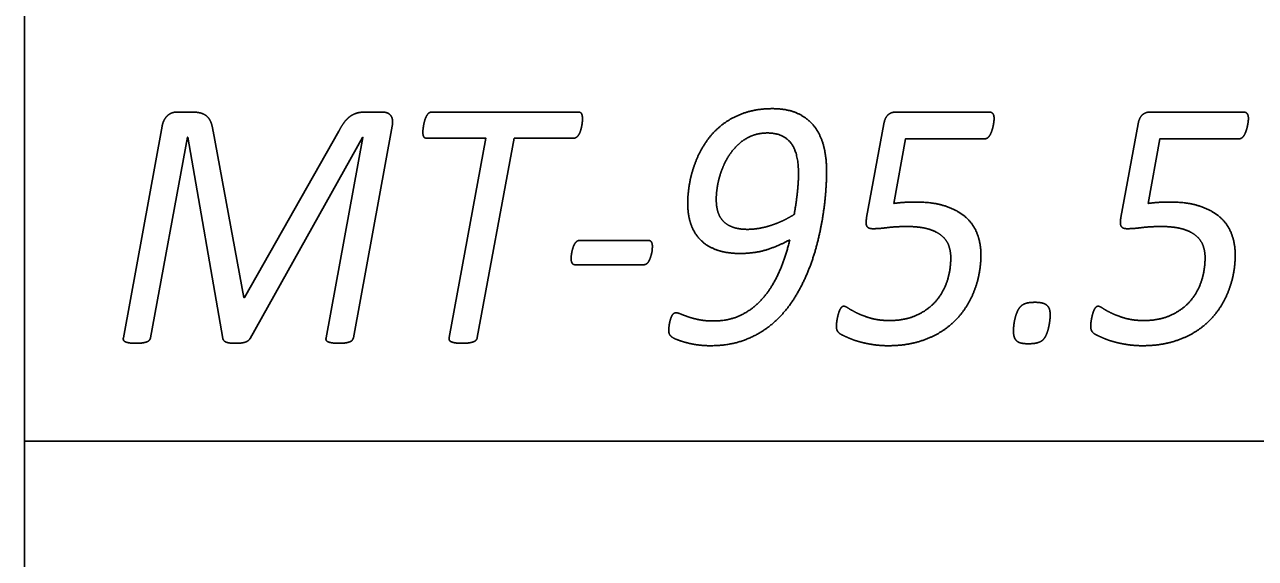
# Model space of a CAD drawing. Extents: x -14196 to 143, y -6096 to 28.
# Drawn here: x 81.095 to 81.76, y -7.392 to -7.104 of the extents above; entities that cross this region are included whole.
import ezdxf

# ---------------------------------------------------------------- set-up
doc = ezdxf.new("R2010")
doc.units = 0
doc.layers.add('RS_Raster1', color=7, linetype='Continuous')
doc.layers.add('SH_Text', color=7, linetype='Continuous')

msp = doc.modelspace()

# ---------------------------------------------------------------- linework, layer by layer
at = {"layer": 'RS_Raster1'}
for p, q in [((81.09453, -8.32886), (81.09453, -3.53711)), ((81.09453, -8.32886), (81.09453, -3.53711)), ((81.09453, -7.32886), (94.54453, -7.32886))]:
    msp.add_line(p, q, dxfattribs=at)
at = {"layer": 'SH_Text'}
for p, q in [((81.17662, -7.15089), (81.18548, -7.15089)), ((81.27827, -7.15089), (81.28835, -7.15089)), ((81.31458, -7.15089), (81.39425, -7.15089)), ((81.39629, -7.15426), (81.39629, -7.15426)), ((81.55002, -7.20784), (81.55938, -7.15714)), ((81.56577, -7.15089), (81.61651, -7.15089)), ((81.68759, -7.20784), (81.69695, -7.15714)), ((81.70334, -7.15089), (81.75408, -7.15089)), ((81.14797, -7.27291), (81.16895, -7.15839)), ((81.29339, -7.15839), (81.2724, -7.27291)), ((81.45324, -7.20033), (81.45324, -7.20033)), ((81.46868, -7.19818), (81.46868, -7.19818)), ((81.39485, -7.22025), (81.43191, -7.22025)), ((81.43412, -7.22342), (81.43412, -7.22342)), ((81.61186, -7.22794), (81.61186, -7.22794)), ((81.74943, -7.22794), (81.74943, -7.22794)), ((81.42944, -7.2334), (81.39238, -7.2334)), ((81.64933, -7.26054), (81.64933, -7.26054))]:
    msp.add_line(p, q, dxfattribs=at)
for points in [[(81.19647, -7.16118), (81.21303, -7.25108), (81.21348, -7.25108), (81.26454, -7.16118)], [(81.2018, -7.27329), (81.18276, -7.16445), (81.18258, -7.16445), (81.16266, -7.27291)], [(81.25763, -7.27291), (81.27756, -7.16454), (81.27738, -7.16454), (81.21648, -7.27329)], [(81.3242, -7.27281), (81.34407, -7.16497), (81.31207, -7.16497)], [(81.3916, -7.16497), (81.35936, -7.16497), (81.33942, -7.27281)], [(81.61385, -7.16533), (81.57105, -7.16533), (81.5647, -7.20025)], [(81.75142, -7.16533), (81.70862, -7.16533), (81.70227, -7.20025)]]:
    msp.add_lwpolyline(points, dxfattribs=at)
for points in [[(81.49903, -7.14901), (81.49054, -7.14901), (81.48387, -7.15132)], [(81.51265, -7.15156), (81.5071, -7.14901), (81.49903, -7.14901)], [(81.16895, -7.15839), (81.1693, -7.15647), (81.1701, -7.15502)], [(81.1701, -7.15502), (81.17089, -7.15358), (81.17195, -7.15267)], [(81.17195, -7.15267), (81.173, -7.15175), (81.17419, -7.15132)], [(81.17419, -7.15132), (81.17538, -7.15089), (81.17662, -7.15089)], [(81.18548, -7.15089), (81.18832, -7.15089), (81.19022, -7.15151)], [(81.19022, -7.15151), (81.19213, -7.15214), (81.19341, -7.15339)], [(81.19341, -7.15339), (81.19469, -7.15464), (81.1954, -7.15656)], [(81.1954, -7.15656), (81.19611, -7.15848), (81.19647, -7.16118)], [(81.26454, -7.16118), (81.26587, -7.15858), (81.2672, -7.15671)], [(81.2672, -7.15671), (81.26853, -7.15483), (81.27017, -7.15353)], [(81.27017, -7.15353), (81.27181, -7.15223), (81.2738, -7.15156)], [(81.2738, -7.15156), (81.27579, -7.15089), (81.27827, -7.15089)], [(81.28835, -7.15089), (81.28967, -7.15089), (81.29073, -7.15132)], [(81.29073, -7.15132), (81.2918, -7.15175), (81.29255, -7.15267)], [(81.29255, -7.15267), (81.2933, -7.15358), (81.29352, -7.15498)], [(81.29352, -7.15498), (81.29374, -7.15637), (81.29339, -7.15839)], [(81.31043, -7.15774), (81.31065, -7.15648), (81.311, -7.15533)], [(81.311, -7.15533), (81.31135, -7.15417), (81.31187, -7.15316)], [(81.31187, -7.15316), (81.3124, -7.15214), (81.31305, -7.15152)], [(81.31305, -7.15152), (81.31371, -7.15089), (81.31458, -7.15089)], [(81.39425, -7.15089), (81.3954, -7.15089), (81.39585, -7.1518)], [(81.39585, -7.1518), (81.39629, -7.15272), (81.39629, -7.15426)], [(81.39625, -7.15586), (81.3962, -7.15687), (81.39598, -7.15803)], [(81.39629, -7.15426), (81.39629, -7.15484), (81.39625, -7.15586)], [(81.48387, -7.15132), (81.4772, -7.15363), (81.47207, -7.15758)], [(81.52174, -7.15863), (81.51819, -7.15411), (81.51265, -7.15156)], [(81.55938, -7.15714), (81.55991, -7.15397), (81.56156, -7.15243)], [(81.56156, -7.15243), (81.5632, -7.15089), (81.56577, -7.15089)], [(81.61651, -7.15089), (81.61775, -7.15089), (81.61837, -7.15175)], [(81.61837, -7.15175), (81.61899, -7.15262), (81.61899, -7.15445)], [(81.61886, -7.15618), (81.61872, -7.15724), (81.61846, -7.15849)], [(81.61899, -7.15445), (81.61899, -7.15512), (81.61886, -7.15618)], [(81.69695, -7.15714), (81.69748, -7.15397), (81.69912, -7.15243)], [(81.69912, -7.15243), (81.70076, -7.15089), (81.70334, -7.15089)], [(81.75408, -7.15089), (81.75532, -7.15089), (81.75594, -7.15175)], [(81.75594, -7.15175), (81.75656, -7.15262), (81.75656, -7.15445)], [(81.75642, -7.15618), (81.75629, -7.15724), (81.75602, -7.15849)], [(81.75656, -7.15445), (81.75656, -7.15512), (81.75642, -7.15618)], [(81.30995, -7.16169), (81.30995, -7.16102), (81.31008, -7.16)], [(81.31039, -7.1641), (81.30995, -7.16324), (81.30995, -7.16169)], [(81.31008, -7.16), (81.31021, -7.15899), (81.31043, -7.15774)], [(81.31207, -7.16497), (81.31083, -7.16497), (81.31039, -7.1641)], [(81.39452, -7.16275), (81.39399, -7.16372), (81.39324, -7.16435)], [(81.3954, -7.16049), (81.39505, -7.16179), (81.39452, -7.16275)], [(81.39598, -7.15803), (81.39576, -7.15919), (81.3954, -7.16049)], [(81.47207, -7.15758), (81.46694, -7.16153), (81.4634, -7.16668)], [(81.48085, -7.16813), (81.4839, -7.16533), (81.4878, -7.16375)], [(81.4878, -7.16375), (81.49169, -7.16216), (81.49638, -7.16216)], [(81.49638, -7.16216), (81.50455, -7.16216), (81.50886, -7.16731)], [(81.52684, -7.16946), (81.52529, -7.16316), (81.52174, -7.15863)], [(81.61686, -7.16311), (81.61633, -7.16407), (81.61558, -7.1647)], [(81.61779, -7.16095), (81.61739, -7.16215), (81.61686, -7.16311)], [(81.61846, -7.15849), (81.61819, -7.15974), (81.61779, -7.16095)], [(81.75443, -7.16311), (81.7539, -7.16407), (81.75315, -7.1647)], [(81.75536, -7.16095), (81.75496, -7.16215), (81.75443, -7.16311)], [(81.75602, -7.15849), (81.75576, -7.15974), (81.75536, -7.16095)], [(81.39324, -7.16435), (81.39248, -7.16497), (81.3916, -7.16497)], [(81.4634, -7.16668), (81.45987, -7.17183), (81.45761, -7.17751)], [(81.47549, -7.17453), (81.47779, -7.17092), (81.48085, -7.16813)], [(81.50886, -7.16731), (81.51317, -7.17246), (81.51317, -7.18431)], [(81.52839, -7.18317), (81.52839, -7.17576), (81.52684, -7.16946)], [(81.61558, -7.1647), (81.61482, -7.16533), (81.61385, -7.16533)], [(81.75315, -7.1647), (81.75239, -7.16533), (81.75142, -7.16533)], [(81.47169, -7.18219), (81.47319, -7.17815), (81.47549, -7.17453)], [(81.45761, -7.17751), (81.45536, -7.18319), (81.4543, -7.18912)], [(81.46943, -7.19033), (81.47018, -7.18624), (81.47169, -7.18219)], [(81.52799, -7.19294), (81.52839, -7.18692), (81.52839, -7.18317)], [(81.4543, -7.18912), (81.45324, -7.19504), (81.45324, -7.20033)], [(81.46868, -7.19818), (81.46868, -7.19443), (81.46943, -7.19033)], [(81.51317, -7.18431), (81.51317, -7.18855), (81.51259, -7.19404)], [(81.51259, -7.19404), (81.51202, -7.19953), (81.51087, -7.20618)], [(81.52649, -7.20626), (81.52759, -7.19895), (81.52799, -7.19294)], [(81.45324, -7.20033), (81.45324, -7.20602), (81.45478, -7.21093)], [(81.46956, -7.20473), (81.46868, -7.20175), (81.46868, -7.19818)], [(81.5647, -7.20025), (81.5678, -7.19986), (81.57041, -7.19967)], [(81.57041, -7.19967), (81.57302, -7.19948), (81.57629, -7.19948)], [(81.57629, -7.19948), (81.58603, -7.19948), (81.59279, -7.20174)], [(81.59279, -7.20174), (81.59956, -7.204), (81.60381, -7.20785)], [(81.70227, -7.20025), (81.70536, -7.19986), (81.70797, -7.19967)], [(81.70797, -7.19967), (81.71059, -7.19948), (81.71386, -7.19948)], [(81.71386, -7.19948), (81.72359, -7.19948), (81.73036, -7.20174)], [(81.73036, -7.20174), (81.73713, -7.204), (81.74138, -7.20785)], [(81.47248, -7.20984), (81.47045, -7.20772), (81.46956, -7.20473)], [(81.47774, -7.21311), (81.47452, -7.21196), (81.47248, -7.20984)], [(81.50519, -7.20936), (81.50217, -7.2108), (81.49893, -7.21191)], [(81.51087, -7.20618), (81.5082, -7.20791), (81.50519, -7.20936)], [(81.52334, -7.22171), (81.52538, -7.21358), (81.52649, -7.20626)], [(81.5502, -7.21266), (81.5494, -7.21141), (81.55002, -7.20784)], [(81.60381, -7.20785), (81.60806, -7.21169), (81.60996, -7.21693)], [(81.68777, -7.21266), (81.68697, -7.21141), (81.68759, -7.20784)], [(81.74138, -7.20785), (81.74563, -7.21169), (81.74753, -7.21693)], [(81.45478, -7.21093), (81.45633, -7.21584), (81.45973, -7.2195)], [(81.48557, -7.21427), (81.48097, -7.21427), (81.47774, -7.21311)], [(81.49227, -7.21364), (81.48886, -7.21427), (81.48557, -7.21427)], [(81.49893, -7.21191), (81.49569, -7.21302), (81.49227, -7.21364)], [(81.55337, -7.21392), (81.55099, -7.21392), (81.5502, -7.21266)], [(81.56121, -7.21333), (81.55683, -7.21392), (81.55337, -7.21392)], [(81.57196, -7.21274), (81.56559, -7.21274), (81.56121, -7.21333)], [(81.58327, -7.21404), (81.57876, -7.21274), (81.57196, -7.21274)], [(81.59056, -7.21765), (81.58778, -7.21534), (81.58327, -7.21404)], [(81.60996, -7.21693), (81.61186, -7.22217), (81.61186, -7.22794)], [(81.69094, -7.21392), (81.68856, -7.21392), (81.68777, -7.21266)], [(81.69877, -7.21333), (81.69439, -7.21392), (81.69094, -7.21392)], [(81.70953, -7.21274), (81.70315, -7.21274), (81.69877, -7.21333)], [(81.72084, -7.21404), (81.71633, -7.21274), (81.70953, -7.21274)], [(81.72813, -7.21765), (81.72535, -7.21534), (81.72084, -7.21404)], [(81.74753, -7.21693), (81.74943, -7.22217), (81.74943, -7.22794)], [(81.39115, -7.22428), (81.3915, -7.22313), (81.39203, -7.22222)], [(81.39203, -7.22222), (81.39256, -7.22131), (81.39322, -7.22078)], [(81.39322, -7.22078), (81.39388, -7.22025), (81.39485, -7.22025)], [(81.43191, -7.22025), (81.43315, -7.22025), (81.43364, -7.22112)], [(81.43364, -7.22112), (81.43412, -7.22198), (81.43412, -7.22342)], [(81.43412, -7.22342), (81.43412, -7.224), (81.43408, -7.22496)], [(81.45973, -7.2195), (81.46313, -7.22316), (81.46851, -7.22523)], [(81.49658, -7.22508), (81.50324, -7.22287), (81.50848, -7.21988)], [(81.50848, -7.21988), (81.50635, -7.22882), (81.50294, -7.2368)], [(81.51803, -7.23773), (81.5213, -7.22984), (81.52334, -7.22171)], [(81.59445, -7.22304), (81.59335, -7.21996), (81.59056, -7.21765)], [(81.59556, -7.22948), (81.59556, -7.22612), (81.59445, -7.22304)], [(81.73202, -7.22304), (81.73091, -7.21996), (81.72813, -7.21765)], [(81.73312, -7.22948), (81.73312, -7.22612), (81.73202, -7.22304)], [(81.39018, -7.22995), (81.39018, -7.22947), (81.39026, -7.22855)], [(81.39071, -7.23254), (81.39018, -7.23167), (81.39018, -7.22995)], [(81.39026, -7.22855), (81.39035, -7.22764), (81.39057, -7.22654)], [(81.39057, -7.22654), (81.39079, -7.22544), (81.39115, -7.22428)], [(81.43315, -7.22923), (81.4328, -7.23033), (81.43231, -7.23129)], [(81.43377, -7.22702), (81.43351, -7.22812), (81.43315, -7.22923)], [(81.43408, -7.22496), (81.43404, -7.22592), (81.43377, -7.22702)], [(81.46851, -7.22523), (81.4739, -7.2273), (81.4815, -7.2273)], [(81.4815, -7.2273), (81.48993, -7.2273), (81.49658, -7.22508)], [(81.59352, -7.24243), (81.59556, -7.23632), (81.59556, -7.22948)], [(81.61186, -7.22794), (81.61186, -7.2341), (81.61049, -7.24016)], [(81.73109, -7.24243), (81.73312, -7.23632), (81.73312, -7.22948)], [(81.74943, -7.22794), (81.74943, -7.2341), (81.74806, -7.24016)], [(81.39238, -7.2334), (81.39123, -7.2334), (81.39071, -7.23254)], [(81.43107, -7.23282), (81.43032, -7.2334), (81.42944, -7.2334)], [(81.43231, -7.23129), (81.43182, -7.23225), (81.43107, -7.23282)], [(81.50294, -7.2368), (81.49952, -7.24477), (81.49452, -7.25078)], [(81.5101, -7.25274), (81.51475, -7.24562), (81.51803, -7.23773)], [(81.58738, -7.25321), (81.59149, -7.24854), (81.59352, -7.24243)], [(81.61049, -7.24016), (81.60912, -7.24622), (81.60642, -7.2517)], [(81.72495, -7.25321), (81.72906, -7.24854), (81.73109, -7.24243)], [(81.74806, -7.24016), (81.74669, -7.24622), (81.74399, -7.2517)], [(81.49452, -7.25078), (81.48951, -7.25678), (81.48277, -7.26029)], [(81.49907, -7.2653), (81.50544, -7.25986), (81.5101, -7.25274)], [(81.53535, -7.25823), (81.53579, -7.25717), (81.53636, -7.25649)], [(81.53636, -7.25649), (81.53693, -7.25582), (81.53772, -7.25582)], [(81.53772, -7.25582), (81.5386, -7.25582), (81.54037, -7.25703)], [(81.54037, -7.25703), (81.54214, -7.25824), (81.54511, -7.25964)], [(81.57703, -7.26072), (81.58327, -7.25788), (81.58738, -7.25321)], [(81.60642, -7.2517), (81.60372, -7.25718), (81.59956, -7.26184)], [(81.63154, -7.25876), (81.6322, -7.25717), (81.63321, -7.25606)], [(81.63321, -7.25606), (81.63423, -7.25496), (81.63604, -7.25433)], [(81.63604, -7.25433), (81.63785, -7.25371), (81.6412, -7.25371)], [(81.6412, -7.25371), (81.64379, -7.25371), (81.64536, -7.25419)], [(81.64536, -7.25419), (81.64692, -7.25467), (81.64781, -7.25558)], [(81.64781, -7.25558), (81.64871, -7.25649), (81.64902, -7.25775)], [(81.67292, -7.25823), (81.67336, -7.25717), (81.67393, -7.25649)], [(81.67393, -7.25649), (81.6745, -7.25582), (81.67529, -7.25582)], [(81.67529, -7.25582), (81.67617, -7.25582), (81.67794, -7.25703)], [(81.67794, -7.25703), (81.67971, -7.25824), (81.68267, -7.25964)], [(81.7146, -7.26072), (81.72083, -7.25788), (81.72495, -7.25321)], [(81.74399, -7.2517), (81.74129, -7.25718), (81.73713, -7.26184)], [(81.44382, -7.26322), (81.44351, -7.26428), (81.44333, -7.26534)], [(81.44452, -7.2613), (81.44413, -7.26217), (81.44382, -7.26322)], [(81.44549, -7.2599), (81.44492, -7.26043), (81.44452, -7.2613)], [(81.44686, -7.25938), (81.44607, -7.25938), (81.44549, -7.2599)], [(81.44947, -7.26005), (81.44783, -7.25938), (81.44686, -7.25938)], [(81.45357, -7.26159), (81.4511, -7.26072), (81.44947, -7.26005)], [(81.4594, -7.26313), (81.45604, -7.26245), (81.45357, -7.26159)], [(81.46708, -7.2638), (81.46275, -7.2638), (81.4594, -7.26313)], [(81.48277, -7.26029), (81.47603, -7.2638), (81.46708, -7.2638)], [(81.53377, -7.26512), (81.53386, -7.26411), (81.53408, -7.26291)], [(81.53408, -7.26291), (81.5343, -7.2617), (81.5346, -7.2605)], [(81.5346, -7.2605), (81.53491, -7.25929), (81.53535, -7.25823)], [(81.54511, -7.25964), (81.54807, -7.26105), (81.55236, -7.26231)], [(81.55236, -7.26231), (81.55665, -7.26356), (81.56257, -7.26356)], [(81.56257, -7.26356), (81.5708, -7.26356), (81.57703, -7.26072)], [(81.59956, -7.26184), (81.5954, -7.26651), (81.58983, -7.26992)], [(81.62968, -7.26588), (81.6299, -7.264), (81.63039, -7.26217)], [(81.63039, -7.26217), (81.63087, -7.26034), (81.63154, -7.25876)], [(81.64911, -7.26371), (81.64889, -7.26554), (81.64844, -7.26746)], [(81.64902, -7.25775), (81.64933, -7.259), (81.64933, -7.26054)], [(81.64933, -7.26054), (81.64933, -7.26188), (81.64911, -7.26371)], [(81.67134, -7.26512), (81.67143, -7.26411), (81.67165, -7.26291)], [(81.67165, -7.26291), (81.67187, -7.2617), (81.67217, -7.2605)], [(81.67217, -7.2605), (81.67248, -7.25929), (81.67292, -7.25823)], [(81.68267, -7.25964), (81.68564, -7.26105), (81.68993, -7.26231)], [(81.68993, -7.26231), (81.69421, -7.26356), (81.70014, -7.26356)], [(81.70014, -7.26356), (81.70836, -7.26356), (81.7146, -7.26072)], [(81.73713, -7.26184), (81.73297, -7.26651), (81.7274, -7.26992)], [(81.44307, -7.26741), (81.44298, -7.26842), (81.44298, -7.2689)], [(81.44298, -7.2689), (81.44298, -7.27063), (81.44373, -7.2716)], [(81.44333, -7.26534), (81.44316, -7.2664), (81.44307, -7.26741)], [(81.48436, -7.27396), (81.49269, -7.27073), (81.49907, -7.2653)], [(81.53368, -7.26672), (81.53368, -7.26614), (81.53377, -7.26512)], [(81.53425, -7.26927), (81.53368, -7.26826), (81.53368, -7.26672)], [(81.53603, -7.27096), (81.53481, -7.27028), (81.53425, -7.26927)], [(81.58983, -7.26992), (81.58426, -7.27333), (81.57722, -7.27526)], [(81.62946, -7.26929), (81.62946, -7.26775), (81.62968, -7.26588)], [(81.62982, -7.27223), (81.62946, -7.27093), (81.62946, -7.26929)], [(81.64844, -7.26746), (81.64799, -7.26939), (81.64733, -7.27102)], [(81.67125, -7.26672), (81.67125, -7.26614), (81.67134, -7.26512)], [(81.67182, -7.26927), (81.67125, -7.26826), (81.67125, -7.26672)], [(81.6736, -7.27096), (81.67238, -7.27028), (81.67182, -7.26927)], [(81.7274, -7.26992), (81.72182, -7.27333), (81.71479, -7.27526)], [(81.14802, -7.27416), (81.1478, -7.27358), (81.14797, -7.27291)], [(81.14899, -7.27507), (81.14824, -7.27473), (81.14802, -7.27416)], [(81.15115, -7.27565), (81.14974, -7.27541), (81.14899, -7.27507)], [(81.15468, -7.27589), (81.15256, -7.27589), (81.15115, -7.27565)], [(81.15836, -7.27565), (81.15689, -7.27589), (81.15468, -7.27589)], [(81.16071, -7.27507), (81.15982, -7.27541), (81.15836, -7.27565)], [(81.16204, -7.27416), (81.16159, -7.27473), (81.16071, -7.27507)], [(81.16266, -7.27291), (81.16248, -7.27358), (81.16204, -7.27416)], [(81.20338, -7.27517), (81.20188, -7.27445), (81.2018, -7.27329)], [(81.20847, -7.27589), (81.20487, -7.27589), (81.20338, -7.27517)], [(81.2139, -7.27526), (81.21203, -7.27589), (81.20847, -7.27589)], [(81.21648, -7.27329), (81.21577, -7.27464), (81.2139, -7.27526)], [(81.25767, -7.27416), (81.25745, -7.27358), (81.25763, -7.27291)], [(81.25869, -7.27507), (81.25789, -7.27473), (81.25767, -7.27416)], [(81.26092, -7.27565), (81.25949, -7.27541), (81.25869, -7.27507)], [(81.26447, -7.27589), (81.26234, -7.27589), (81.26092, -7.27565)], [(81.26813, -7.27565), (81.26667, -7.27589), (81.26447, -7.27589)], [(81.27046, -7.27507), (81.26958, -7.27541), (81.26813, -7.27565)], [(81.27178, -7.27416), (81.27134, -7.27473), (81.27046, -7.27507)], [(81.2724, -7.27291), (81.27222, -7.27358), (81.27178, -7.27416)], [(81.32429, -7.27416), (81.32402, -7.27358), (81.3242, -7.27281)], [(81.32535, -7.27507), (81.32456, -7.27473), (81.32429, -7.27416)], [(81.32758, -7.27565), (81.32615, -7.27541), (81.32535, -7.27507)], [(81.33122, -7.27589), (81.329, -7.27589), (81.32758, -7.27565)], [(81.33492, -7.27565), (81.33342, -7.27589), (81.33122, -7.27589)], [(81.33735, -7.27507), (81.33642, -7.27541), (81.33492, -7.27565)], [(81.33876, -7.27416), (81.33827, -7.27473), (81.33735, -7.27507)], [(81.33942, -7.27281), (81.33924, -7.27358), (81.33876, -7.27416)], [(81.44373, -7.2716), (81.44448, -7.27256), (81.44651, -7.27352)], [(81.44651, -7.27352), (81.44819, -7.2742), (81.45031, -7.27487)], [(81.45031, -7.27487), (81.45242, -7.27554), (81.45481, -7.27607)], [(81.45481, -7.27607), (81.45719, -7.2766), (81.45988, -7.27689)], [(81.45988, -7.27689), (81.46257, -7.27718), (81.46549, -7.27718)], [(81.46549, -7.27718), (81.47603, -7.27718), (81.48436, -7.27396)], [(81.54094, -7.27326), (81.53816, -7.27211), (81.53603, -7.27096)], [(81.547, -7.27527), (81.54373, -7.2744), (81.54094, -7.27326)], [(81.55399, -7.27665), (81.55028, -7.27613), (81.547, -7.27527)], [(81.5616, -7.27718), (81.55771, -7.27718), (81.55399, -7.27665)], [(81.57722, -7.27526), (81.57019, -7.27718), (81.5616, -7.27718)], [(81.63105, -7.27444), (81.63017, -7.27352), (81.62982, -7.27223)], [(81.63352, -7.27574), (81.63193, -7.27535), (81.63105, -7.27444)], [(81.63757, -7.27612), (81.6351, -7.27612), (81.63352, -7.27574)], [(81.64256, -7.27555), (81.6406, -7.27612), (81.63757, -7.27612)], [(81.64559, -7.27381), (81.64452, -7.27497), (81.64256, -7.27555)], [(81.64733, -7.27102), (81.64666, -7.27266), (81.64559, -7.27381)], [(81.67851, -7.27326), (81.67572, -7.27211), (81.6736, -7.27096)], [(81.68457, -7.27527), (81.6813, -7.2744), (81.67851, -7.27326)], [(81.69156, -7.27665), (81.68785, -7.27613), (81.68457, -7.27527)], [(81.69917, -7.27718), (81.69528, -7.27718), (81.69156, -7.27665)], [(81.71479, -7.27526), (81.70776, -7.27718), (81.69917, -7.27718)]]:
    msp.add_open_spline(points, degree=2, dxfattribs=at)

doc.saveas('drawing.dxf')
